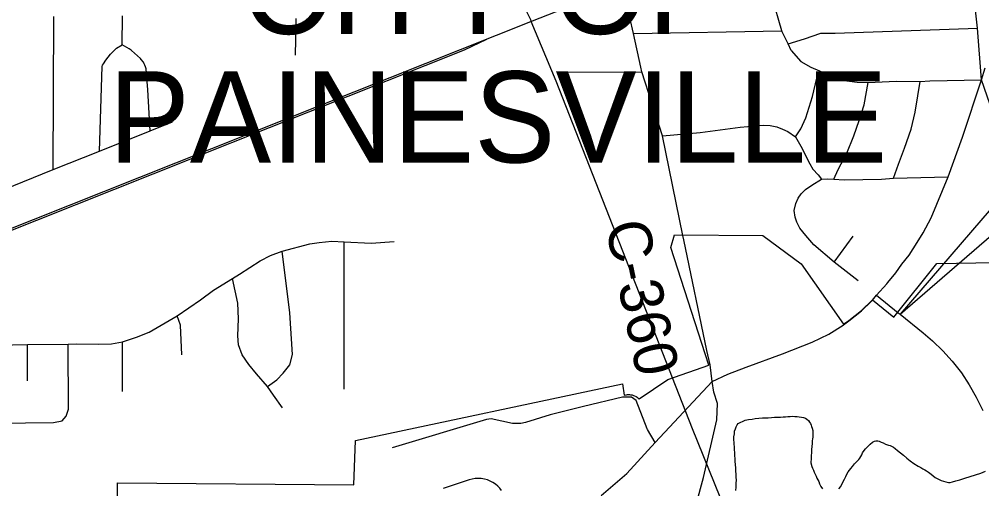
# Model space of a CAD drawing. Extents: x -59 to 82, y -3 to 49.
# Drawn here: x -53.935 to -52.668, y 44.796 to 45.414 of the extents above; entities that cross this region are included whole.
import ezdxf

# ---------------------------------------------------------------- set-up
doc = ezdxf.new("R2010")
doc.units = 0
for name, color, linetype in [('GM_X_City_Street', 7, 'Continuous'), ('GM_X_Corporation', 7, 'Continuous'), ('GM_X_County_Road', 7, 'Continuous'), ('GM_X_County_Road_Text', 7, 'Continuous'), ('GM_X_Minor_River', 7, 'Continuous'), ('GM_X_Rail_Line', 7, 'Continuous'), ('GM_X_State_Route', 7, 'Continuous'), ('GM_X_Township_Road', 7, 'Continuous'), ('SH_Data', 7, 'Continuous')]:
    doc.layers.add(name, color=color, linetype=linetype)

msp = doc.modelspace()

# ---------------------------------------------------------------- linework, layer by layer
at = {"layer": 'GM_X_City_Street'}
for p, q in [((-52.9311, 45.3983), (-52.9442, 45.4425)), ((-53.7994, 45.38), (-53.7987, 45.4179)), ((-53.8903, 45.2158), (-53.8893, 45.4174)), ((-53.5712, 45.3665), (-53.5706, 45.4073)), ((-53.5706, 45.4073), (-53.5705, 45.4144)), ((-53.1266, 45.3949), (-52.9311, 45.3983)), ((-52.9308, 45.3972), (-52.9311, 45.3983)), ((-52.9231, 45.3813), (-52.9308, 45.3972)), ((-52.9016, 45.3877), (-52.88, 45.3952)), ((-52.88, 45.3952), (-52.8611, 45.3952)), ((-52.8611, 45.3952), (-52.6737, 45.4019)), ((-53.8069, 45.3754), (-53.7994, 45.38)), ((-53.7901, 45.3748), (-53.7994, 45.38)), ((-52.9231, 45.3813), (-52.9016, 45.3877)), ((-52.919, 45.3727), (-52.9231, 45.3813)), ((-53.8208, 45.3597), (-53.8149, 45.3675)), ((-53.8149, 45.3675), (-53.8136, 45.3689)), ((-53.8136, 45.3689), (-53.8069, 45.3754)), ((-53.7888, 45.3738), (-53.7901, 45.3748)), ((-53.7877, 45.3731), (-53.7888, 45.3738)), ((-53.7869, 45.3724), (-53.7877, 45.3731)), ((-53.7752, 45.3618), (-53.7869, 45.3724)), ((-52.919, 45.3727), (-52.9063, 45.3581)), ((-53.8253, 45.353), (-53.8241, 45.355)), ((-53.8241, 45.355), (-53.8208, 45.3597)), ((-53.7744, 45.3607), (-53.7752, 45.3618)), ((-53.7715, 45.357), (-53.7744, 45.3607)), ((-53.7704, 45.3551), (-53.7715, 45.357)), ((-53.7697, 45.3534), (-53.7704, 45.3551)), ((-52.9063, 45.3581), (-52.8931, 45.3507)), ((-53.8293, 45.2402), (-53.8255, 45.3516)), ((-53.8255, 45.3516), (-53.8253, 45.353)), ((-53.7685, 45.3511), (-53.7697, 45.3534)), ((-53.7681, 45.3497), (-53.7685, 45.3511)), ((-53.7676, 45.3485), (-53.7681, 45.3497)), ((-53.7654, 45.3208), (-53.7676, 45.3485)), ((-53.222, 45.3441), (-53.1155, 45.3443)), ((-52.8931, 45.3507), (-52.8819, 45.3458)), ((-52.8851, 45.336), (-52.8819, 45.3458)), ((-52.8819, 45.3458), (-52.8733, 45.342)), ((-52.8733, 45.342), (-52.8665, 45.3389)), ((-52.6685, 45.3338), (-52.6636, 45.3499)), ((-52.8908, 45.3119), (-52.8851, 45.336)), ((-52.8665, 45.3389), (-52.8572, 45.336)), ((-52.8572, 45.336), (-52.8459, 45.3328)), ((-52.8459, 45.3328), (-52.8323, 45.3307)), ((-52.8323, 45.3307), (-52.8176, 45.3306)), ((-52.823, 45.3009), (-52.8176, 45.3306)), ((-52.8176, 45.3306), (-52.7809, 45.332)), ((-52.7809, 45.332), (-52.7491, 45.3317)), ((-52.7525, 45.313), (-52.7491, 45.3317)), ((-52.7491, 45.3317), (-52.7365, 45.3328)), ((-52.7365, 45.3328), (-52.6685, 45.3338)), ((-53.7626, 45.2669), (-53.7654, 45.3208)), ((-52.8996, 45.284), (-52.8908, 45.3119)), ((-52.7557, 45.2916), (-52.7525, 45.313)), ((-52.8294, 45.2806), (-52.823, 45.3009)), ((-52.7611, 45.2691), (-52.7557, 45.2916)), ((-53.7626, 45.2669), (-53.7333, 45.2786)), ((-52.9065, 45.2695), (-52.8996, 45.284)), ((-52.8366, 45.2601), (-52.8294, 45.2806)), ((-53.8293, 45.2402), (-53.7626, 45.2669)), ((-53.039, 45.2647), (-52.9863, 45.2716)), ((-52.9863, 45.2716), (-52.9658, 45.2735)), ((-52.9658, 45.2735), (-52.9557, 45.2744)), ((-52.9557, 45.2744), (-52.9466, 45.2739)), ((-52.9466, 45.2739), (-52.938, 45.2719)), ((-52.938, 45.2719), (-52.9303, 45.2691)), ((-52.9303, 45.2691), (-52.9234, 45.2659)), ((-52.9234, 45.2659), (-52.9132, 45.259)), ((-52.9132, 45.259), (-52.9065, 45.2695)), ((-52.7699, 45.2441), (-52.7611, 45.2691)), ((-53.0884, 45.2604), (-53.039, 45.2647)), ((-52.9132, 45.259), (-52.9062, 45.2469)), ((-52.8457, 45.2375), (-52.8366, 45.2601)), ((-52.9062, 45.2469), (-52.8946, 45.2236)), ((-52.7776, 45.2229), (-52.7699, 45.2441)), ((-53.8903, 45.2158), (-53.8293, 45.2402)), ((-52.857, 45.2162), (-52.8457, 45.2375)), ((-53.9561, 45.1894), (-53.8903, 45.2158)), ((-52.8946, 45.2236), (-52.8905, 45.2164)), ((-52.8905, 45.2164), (-52.8837, 45.209)), ((-52.8628, 45.2033), (-52.857, 45.2162)), ((-52.7842, 45.2046), (-52.7776, 45.2229)), ((-52.8919, 45.1954), (-52.879, 45.2034)), ((-52.8837, 45.209), (-52.879, 45.2034)), ((-52.879, 45.2034), (-52.8706, 45.2039)), ((-52.8706, 45.2039), (-52.8628, 45.2033)), ((-52.8628, 45.2033), (-52.8493, 45.2025)), ((-52.8493, 45.2025), (-52.8002, 45.2031)), ((-52.8002, 45.2031), (-52.7842, 45.2046)), ((-52.7842, 45.2046), (-52.7125, 45.2063)), ((-52.9059, 45.184), (-52.9001, 45.1897)), ((-52.9001, 45.1897), (-52.8919, 45.1954)), ((-52.913, 45.1714), (-52.9098, 45.1781)), ((-52.9098, 45.1781), (-52.9059, 45.184)), ((-52.915, 45.162), (-52.913, 45.1714)), ((-52.9139, 45.1532), (-52.915, 45.162)), ((-52.9116, 45.1469), (-52.9139, 45.1532)), ((-52.9076, 45.1387), (-52.9116, 45.1469)), ((-52.8997, 45.129), (-52.9076, 45.1387)), ((-52.8894, 45.117), (-52.8997, 45.129)), ((-52.8625, 45.0942), (-52.8375, 45.1282)), ((-53.5887, 45.1085), (-53.5522, 45.1181)), ((-53.5522, 45.1181), (-53.5401, 45.1202)), ((-53.5401, 45.1202), (-53.5234, 45.1219)), ((-53.5234, 45.1219), (-53.5071, 45.121)), ((-53.5071, 44.9271), (-53.5071, 45.121)), ((-53.5071, 45.121), (-53.4719, 45.1191)), ((-53.4719, 45.1191), (-53.4414, 45.1214)), ((-52.8625, 45.0942), (-52.8894, 45.117)), ((-53.6177, 45.096), (-53.6043, 45.1031)), ((-53.6043, 45.1031), (-53.5887, 45.1085)), ((-53.5787, 45.0275), (-53.5887, 45.1085)), ((-53.6449, 45.0785), (-53.6177, 45.096)), ((-52.831, 45.0697), (-52.8625, 45.0942)), ((-53.654, 45.0727), (-53.6449, 45.0785)), ((-53.6791, 45.0574), (-53.654, 45.0727)), ((-53.6473, 45.0401), (-53.654, 45.0727)), ((-53.6961, 45.0445), (-53.6791, 45.0574)), ((-53.7272, 45.0237), (-53.6961, 45.0445)), ((-53.6461, 45.0197), (-53.6473, 45.0401)), ((-53.5752, 44.9729), (-53.5787, 45.0275)), ((-53.7639, 45.0023), (-53.7272, 45.0237)), ((-53.7225, 45.0115), (-53.7272, 45.0237)), ((-53.6473, 44.9972), (-53.6461, 45.0197)), ((-53.7805, 44.9957), (-53.7639, 45.0023)), ((-53.721, 44.9725), (-53.7225, 45.0115)), ((-53.8136, 44.9868), (-53.7988, 44.9896)), ((-53.7988, 44.9896), (-53.7805, 44.9957)), ((-53.7987, 44.9239), (-53.7988, 44.9896)), ((-53.6461, 44.9855), (-53.6473, 44.9972)), ((-53.9777, 44.9844), (-53.9241, 44.9859)), ((-53.9241, 44.9859), (-53.8702, 44.9865)), ((-53.9238, 44.9382), (-53.9241, 44.9859)), ((-53.8702, 44.9865), (-53.8601, 44.9868)), ((-53.8699, 44.901), (-53.8702, 44.9865)), ((-53.8601, 44.9868), (-53.8309, 44.9862)), ((-53.8309, 44.9862), (-53.8136, 44.9868)), ((-53.6415, 44.9725), (-53.6461, 44.9855)), ((-53.6327, 44.9596), (-53.6415, 44.9725)), ((-53.5789, 44.9592), (-53.5752, 44.9729)), ((-53.6227, 44.9471), (-53.6327, 44.9596)), ((-53.5873, 44.9483), (-53.5789, 44.9592)), ((-53.6081, 44.9308), (-53.6227, 44.9471)), ((-53.6081, 44.9308), (-53.596, 44.9392)), ((-53.596, 44.9392), (-53.5873, 44.9483)), ((-53.6002, 44.9192), (-53.6081, 44.9308)), ((-53.5885, 44.9025), (-53.6002, 44.9192)), ((-53.8729, 44.8918), (-53.8699, 44.901)), ((-53.8782, 44.8855), (-53.8729, 44.8918)), ((-54.0254, 44.8822), (-53.8896, 44.8831)), ((-53.8896, 44.8831), (-53.8782, 44.8855))]:
    msp.add_line(p, q, dxfattribs=at)
at = {"layer": 'GM_X_Corporation'}
for p, q in [((-53.0775, 45.1133), (-53.0727, 45.1299)), ((-53.0727, 45.1299), (-52.9562, 45.129)), ((-52.9562, 45.129), (-52.9059, 45.0919)), ((-53.0272, 44.9586), (-53.0775, 45.1133)), ((-52.9059, 45.0919), (-52.8502, 45.0124)), ((-52.784, 45.0219), (-52.7272, 45.0926)), ((-52.7272, 45.0926), (-52.6503, 45.0939)), ((-52.8267, 45.0308), (-52.8121, 45.0448)), ((-52.8121, 45.0448), (-52.784, 45.0219)), ((-52.8433, 45.0175), (-52.8267, 45.0308)), ((-52.8502, 45.0124), (-52.8433, 45.0175)), ((-53.0814, 44.9399), (-53.0272, 44.9586)), ((-53.119, 44.9145), (-53.0814, 44.9399)), ((-53.4924, 44.8597), (-53.1412, 44.9343)), ((-53.1412, 44.9343), (-53.1386, 44.9192)), ((-53.1386, 44.9192), (-53.1367, 44.9197)), ((-53.1367, 44.9197), (-53.1357, 44.9198)), ((-53.1357, 44.9198), (-53.1344, 44.92)), ((-53.1344, 44.92), (-53.1325, 44.92)), ((-53.1325, 44.92), (-53.1317, 44.92)), ((-53.1317, 44.92), (-53.1304, 44.9199)), ((-53.1304, 44.9199), (-53.1294, 44.9197)), ((-53.1294, 44.9197), (-53.1282, 44.9195)), ((-53.1282, 44.9195), (-53.1267, 44.919)), ((-53.1267, 44.919), (-53.1252, 44.9185)), ((-53.1252, 44.9185), (-53.1231, 44.9175)), ((-53.1231, 44.9175), (-53.1216, 44.9165)), ((-53.1216, 44.9165), (-53.1202, 44.9155)), ((-53.1202, 44.9155), (-53.119, 44.9145)), ((-53.4945, 44.8014), (-53.4924, 44.8597)), ((-53.8042, 44.6978), (-53.8057, 44.804)), ((-53.8057, 44.804), (-53.4945, 44.8014))]:
    msp.add_line(p, q, dxfattribs=at)
at = {"layer": 'GM_X_County_Road'}
for p, q in [((-53.1266, 45.3949), (-53.136, 45.4369)), ((-53.1167, 45.3505), (-53.1266, 45.3949)), ((-53.1155, 45.3443), (-53.1167, 45.3505)), ((-53.0884, 45.2604), (-53.1155, 45.3443)), ((-53.0614, 45.1293), (-53.0884, 45.2604)), ((-53.0602, 45.1234), (-53.0614, 45.1293)), ((-53.0302, 44.9778), (-53.0602, 45.1234)), ((-53.0256, 44.9592), (-53.0302, 44.9778)), ((-53.0231, 44.9374), (-53.0256, 44.9592)), ((-53.021, 44.923), (-53.0231, 44.9374)), ((-53.0161, 44.9085), (-53.021, 44.923)), ((-53.0168, 44.8866), (-53.0161, 44.9085)), ((-53.0344, 44.8111), (-53.0168, 44.8866)), ((-53.0439, 44.7755), (-53.0344, 44.8111))]:
    msp.add_line(p, q, dxfattribs=at)
at = {"layer": 'GM_X_Minor_River'}
for p, q in [((-52.9886, 44.882), (-52.9795, 44.8862)), ((-52.9795, 44.8862), (-52.9754, 44.8874)), ((-52.9754, 44.8874), (-52.9704, 44.8878)), ((-52.9704, 44.8878), (-52.9663, 44.8886)), ((-52.9663, 44.8886), (-52.9617, 44.889)), ((-52.9617, 44.889), (-52.9568, 44.8894)), ((-52.9568, 44.8894), (-52.953, 44.8895)), ((-52.953, 44.8895), (-52.9492, 44.8895)), ((-52.9492, 44.8895), (-52.945, 44.8899)), ((-52.945, 44.8899), (-52.9408, 44.8903)), ((-52.9408, 44.8903), (-52.9367, 44.8903)), ((-52.9367, 44.8903), (-52.9329, 44.8904)), ((-52.9329, 44.8904), (-52.9294, 44.8908)), ((-52.9294, 44.8908), (-52.9264, 44.8908)), ((-52.9264, 44.8908), (-52.9234, 44.8912)), ((-52.9234, 44.8912), (-52.9203, 44.8912)), ((-52.9203, 44.8912), (-52.9177, 44.8916)), ((-52.9177, 44.8916), (-52.9143, 44.8913)), ((-52.9143, 44.8913), (-52.9112, 44.8913)), ((-52.9112, 44.8913), (-52.9086, 44.8909)), ((-52.9086, 44.8909), (-52.9055, 44.8902)), ((-52.9055, 44.8902), (-52.9028, 44.8898)), ((-52.9028, 44.8898), (-52.9002, 44.8891)), ((-52.9002, 44.8891), (-52.8983, 44.8879)), ((-52.8983, 44.8879), (-52.8964, 44.8861)), ((-52.8964, 44.8861), (-52.8948, 44.8838)), ((-52.9935, 44.8721), (-52.9923, 44.8751)), ((-52.9923, 44.8751), (-52.9912, 44.8778)), ((-52.9912, 44.8778), (-52.9901, 44.8801)), ((-52.9901, 44.8801), (-52.9886, 44.882)), ((-52.8948, 44.8838), (-52.8937, 44.8819)), ((-52.8937, 44.8819), (-52.8929, 44.88)), ((-52.8929, 44.88), (-52.8921, 44.8781)), ((-52.8921, 44.8781), (-52.8913, 44.8758)), ((-52.8913, 44.8758), (-52.8906, 44.8728)), ((-52.9945, 44.8645), (-52.9938, 44.8683)), ((-52.9945, 44.8607), (-52.9945, 44.8645)), ((-52.9941, 44.8569), (-52.9945, 44.8607)), ((-52.9938, 44.8683), (-52.9935, 44.8721)), ((-52.8908, 44.8618), (-52.8912, 44.8591)), ((-52.8905, 44.8641), (-52.8908, 44.8618)), ((-52.8906, 44.8728), (-52.8905, 44.8698)), ((-52.8905, 44.8698), (-52.8905, 44.8667)), ((-52.8905, 44.8667), (-52.8905, 44.8641)), ((-52.9941, 44.855), (-52.9941, 44.8569)), ((-52.9937, 44.8515), (-52.9941, 44.855)), ((-52.9936, 44.8477), (-52.9937, 44.8515)), ((-52.9932, 44.8436), (-52.9936, 44.8477)), ((-52.8919, 44.8519), (-52.8923, 44.8477)), ((-52.8923, 44.8477), (-52.8922, 44.8435)), ((-52.8916, 44.8557), (-52.8919, 44.8519)), ((-52.8912, 44.8591), (-52.8916, 44.8557)), ((-52.8228, 44.8463), (-52.8213, 44.8486)), ((-52.8213, 44.8486), (-52.8194, 44.8505)), ((-52.8194, 44.8505), (-52.8175, 44.852)), ((-52.8175, 44.852), (-52.8152, 44.8547)), ((-52.8152, 44.8547), (-52.8122, 44.8574)), ((-52.8122, 44.8574), (-52.8096, 44.8586)), ((-52.8096, 44.8586), (-52.8077, 44.8593)), ((-52.8077, 44.8593), (-52.805, 44.8593)), ((-52.805, 44.8593), (-52.8031, 44.8586)), ((-52.8031, 44.8586), (-52.8004, 44.8575)), ((-52.8004, 44.8575), (-52.7978, 44.8564)), ((-52.7978, 44.8564), (-52.7947, 44.8549)), ((-52.7947, 44.8549), (-52.7909, 44.8537)), ((-52.7909, 44.8537), (-52.7886, 44.853)), ((-52.7886, 44.853), (-52.7863, 44.8519)), ((-52.7863, 44.8519), (-52.7844, 44.8508)), ((-52.7844, 44.8508), (-52.7821, 44.8489)), ((-52.7821, 44.8489), (-52.7791, 44.8466)), ((-52.9932, 44.8401), (-52.9932, 44.8436)), ((-52.9928, 44.8356), (-52.9932, 44.8401)), ((-52.9928, 44.8322), (-52.9928, 44.8356)), ((-52.8926, 44.8401), (-52.8929, 44.8371)), ((-52.8929, 44.8371), (-52.8929, 44.8348)), ((-52.8922, 44.8435), (-52.8926, 44.8401)), ((-52.8302, 44.8345), (-52.8287, 44.8364)), ((-52.8287, 44.8364), (-52.8272, 44.8387)), ((-52.8272, 44.8387), (-52.8261, 44.8406)), ((-52.8261, 44.8406), (-52.825, 44.8432)), ((-52.825, 44.8432), (-52.8228, 44.8463)), ((-52.7791, 44.8466), (-52.7753, 44.8436)), ((-52.7753, 44.8436), (-52.7711, 44.8402)), ((-52.7711, 44.8402), (-52.7669, 44.8364)), ((-52.7669, 44.8364), (-52.7623, 44.8327)), ((-52.9923, 44.828), (-52.9928, 44.8322)), ((-52.9919, 44.8234), (-52.9923, 44.828)), ((-52.9919, 44.8192), (-52.9919, 44.8234)), ((-52.8929, 44.8348), (-52.8933, 44.8321)), ((-52.8933, 44.8321), (-52.8933, 44.8302)), ((-52.8933, 44.8302), (-52.8917, 44.8253)), ((-52.8917, 44.8253), (-52.8909, 44.8234)), ((-52.8909, 44.8234), (-52.8898, 44.8207)), ((-52.8423, 44.8207), (-52.8404, 44.823)), ((-52.8404, 44.823), (-52.8382, 44.8253)), ((-52.8382, 44.8253), (-52.8359, 44.8291)), ((-52.8359, 44.8291), (-52.8325, 44.8322)), ((-52.8325, 44.8322), (-52.8302, 44.8345)), ((-52.7623, 44.8327), (-52.7577, 44.8293)), ((-52.7577, 44.8293), (-52.752, 44.8259)), ((-52.752, 44.8259), (-52.7485, 44.824)), ((-52.7485, 44.824), (-52.7459, 44.8225)), ((-52.7459, 44.8225), (-52.7432, 44.821)), ((-52.9915, 44.8154), (-52.9919, 44.8192)), ((-52.9914, 44.8113), (-52.9915, 44.8154)), ((-52.991, 44.8075), (-52.9914, 44.8113)), ((-52.8898, 44.8207), (-52.8886, 44.8181)), ((-52.8886, 44.8181), (-52.8874, 44.8154)), ((-52.8874, 44.8154), (-52.8863, 44.8128)), ((-52.8863, 44.8128), (-52.8851, 44.8101)), ((-52.8851, 44.8101), (-52.884, 44.8078)), ((-52.849, 44.8089), (-52.8472, 44.8123)), ((-52.8472, 44.8123), (-52.8457, 44.8153)), ((-52.8457, 44.8153), (-52.8442, 44.8184)), ((-52.8442, 44.8184), (-52.8423, 44.8207)), ((-52.7432, 44.821), (-52.7409, 44.8199)), ((-52.7409, 44.8199), (-52.7382, 44.818)), ((-52.7382, 44.818), (-52.7348, 44.8154)), ((-52.7348, 44.8154), (-52.7294, 44.8108)), ((-52.7294, 44.8108), (-52.7218, 44.8071)), ((-52.6971, 44.808), (-52.6907, 44.81)), ((-52.6907, 44.81), (-52.6835, 44.8123)), ((-52.6835, 44.8123), (-52.6763, 44.8146)), ((-52.6763, 44.8146), (-52.6695, 44.8166)), ((-52.6695, 44.8166), (-52.6634, 44.8193)), ((-52.9917, 44.7938), (-52.9913, 44.7983)), ((-52.9914, 44.8037), (-52.991, 44.8075)), ((-52.9913, 44.7983), (-52.9914, 44.8037)), ((-52.884, 44.8078), (-52.8828, 44.8056)), ((-52.8828, 44.8056), (-52.8816, 44.8025)), ((-52.8816, 44.8025), (-52.8801, 44.7991)), ((-52.8801, 44.7991), (-52.8778, 44.7961)), ((-52.8561, 44.7959), (-52.8539, 44.7993)), ((-52.8539, 44.7993), (-52.8516, 44.8039)), ((-52.8516, 44.8039), (-52.849, 44.8089)), ((-52.7218, 44.8071), (-52.7157, 44.8052)), ((-52.7157, 44.8052), (-52.7119, 44.8045)), ((-52.7119, 44.8045), (-52.71, 44.8045)), ((-52.71, 44.8045), (-52.7066, 44.8053)), ((-52.7066, 44.8053), (-52.7024, 44.8065)), ((-52.7024, 44.8065), (-52.6971, 44.808))]:
    msp.add_line(p, q, dxfattribs=at)
at = {"layer": 'GM_X_Rail_Line'}
for p, q in [((-53.2593, 45.4114), (-52.9576, 45.5309)), ((-53.2987, 45.4889), (-53.2622, 45.4131)), ((-54.052, 45.0963), (-53.2593, 45.4114)), ((-53.2622, 45.4131), (-53.2614, 45.4112)), ((-53.2614, 45.4112), (-53.2289, 45.3328)), ((-53.3487, 45.3733), (-53.3196, 45.3874)), ((-54.0511, 45.0942), (-53.3487, 45.3733)), ((-53.2289, 45.3328), (-53.0493, 44.8756)), ((-53.0493, 44.8756), (-52.9031, 44.5144))]:
    msp.add_line(p, q, dxfattribs=at)
at = {"layer": 'GM_X_State_Route'}
for p, q in [((-52.6737, 45.4019), (-52.6763, 45.4254)), ((-52.6685, 45.3338), (-52.6737, 45.4019)), ((-52.6938, 45.2584), (-52.6685, 45.3338)), ((-52.7125, 45.2063), (-52.6938, 45.2584)), ((-52.7348, 45.1523), (-52.7125, 45.2063)), ((-52.7455, 45.1326), (-52.7348, 45.1523)), ((-52.7533, 45.12), (-52.7455, 45.1326)), ((-52.7639, 45.1035), (-52.7533, 45.12)), ((-52.7734, 45.0913), (-52.7639, 45.1035)), ((-52.7812, 45.0803), (-52.7734, 45.0913)), ((-52.7917, 45.0673), (-52.7812, 45.0803)), ((-52.8066, 45.0508), (-52.793, 45.0658)), ((-52.793, 45.0658), (-52.7917, 45.0673)), ((-52.8119, 45.0442), (-52.8066, 45.0508)), ((-52.8066, 45.0508), (-52.7782, 45.0276)), ((-52.8265, 45.0302), (-52.8133, 45.0429)), ((-52.8133, 45.0429), (-52.8119, 45.0442)), ((-52.8431, 45.0169), (-52.8265, 45.0302)), ((-52.7782, 45.0276), (-52.7758, 45.0257)), ((-52.7758, 45.0257), (-52.7454, 45.0011)), ((-52.85, 45.0118), (-52.8431, 45.0169)), ((-52.8695, 44.9994), (-52.8508, 45.0113)), ((-52.8508, 45.0113), (-52.85, 45.0118)), ((-52.7454, 45.0011), (-52.733, 44.9908)), ((-52.9305, 44.9738), (-52.8912, 44.9888)), ((-52.8912, 44.9888), (-52.8695, 44.9994)), ((-52.733, 44.9908), (-52.7195, 44.9776)), ((-52.7195, 44.9776), (-52.7071, 44.964)), ((-52.9784, 44.9562), (-52.9305, 44.9738)), ((-52.7071, 44.964), (-52.6951, 44.9487)), ((-53.0025, 44.9467), (-52.9784, 44.9562)), ((-53.0979, 44.8571), (-53.0231, 44.9374)), ((-53.0231, 44.9374), (-53.0025, 44.9467)), ((-52.6951, 44.9487), (-52.6848, 44.9329)), ((-52.6848, 44.9329), (-52.6754, 44.9165)), ((-52.6754, 44.9165), (-52.6669, 44.8992)), ((-53.1353, 44.8164), (-53.0979, 44.8571)), ((-53.1691, 44.7871), (-53.1353, 44.8164))]:
    msp.add_line(p, q, dxfattribs=at)
at = {"layer": 'GM_X_Township_Road'}
for p, q in [((-52.6043, 45.1477), (-52.6685, 45.3338)), ((-53.1409, 44.9168), (-53.1921, 44.9044)), ((-53.129, 44.9168), (-53.1409, 44.9168)), ((-53.1228, 44.9122), (-53.129, 44.9168)), ((-53.1086, 44.8749), (-53.1228, 44.9122)), ((-53.1921, 44.9044), (-53.2363, 44.8935)), ((-53.3198, 44.8873), (-53.4439, 44.8501)), ((-53.3136, 44.8881), (-53.3198, 44.8873)), ((-53.2859, 44.882), (-53.3136, 44.8881)), ((-53.2363, 44.8935), (-53.2686, 44.8832)), ((-53.2811, 44.882), (-53.2859, 44.882)), ((-53.2748, 44.8818), (-53.2811, 44.882)), ((-53.2686, 44.8832), (-53.2748, 44.8818)), ((-53.1081, 44.8741), (-53.1086, 44.8749)), ((-53.0979, 44.8571), (-53.1081, 44.8741)), ((-53.3308, 44.8097), (-53.3349, 44.8095)), ((-53.3268, 44.8095), (-53.3308, 44.8097)), ((-53.3429, 44.8077), (-53.377, 44.7963)), ((-53.3389, 44.8088), (-53.3429, 44.8077)), ((-53.3349, 44.8095), (-53.3389, 44.8088)), ((-53.3227, 44.8088), (-53.3268, 44.8095)), ((-53.3188, 44.8077), (-53.3227, 44.8088)), ((-53.315, 44.8062), (-53.3188, 44.8077)), ((-53.3114, 44.8043), (-53.315, 44.8062)), ((-53.308, 44.8021), (-53.3114, 44.8043)), ((-53.3049, 44.7994), (-53.308, 44.8021)), ((-53.3024, 44.7969), (-53.3049, 44.7994)), ((-53.3001, 44.7941), (-53.3024, 44.7969))]:
    msp.add_line(p, q, dxfattribs=at)
at = {"layer": 'SH_Data'}
msp.add_lwpolyline([(-52.1658, 45.7335), (-52.7758, 45.0257), (-51.9573, 45.7335)], close=True, dxfattribs=at)

# ---------------------------------------------------------------- texts
at = {"layer": 'GM_X_County_Road_Text'}
msp.add_text('C-360', height=0.05682, rotation=281.9025, dxfattribs=at).set_placement((-53.1639, 45.1434))
at = {"layer": 'SH_Data'}
for s, height, p in [('CITY OF', 0.11985, (-53.6421, 45.3943)), ('PAINESVILLE', 0.119851, (-53.8171, 45.2252))]:
    msp.add_text(s, height=height, dxfattribs=at).set_placement(p)

doc.saveas('drawing.dxf')
